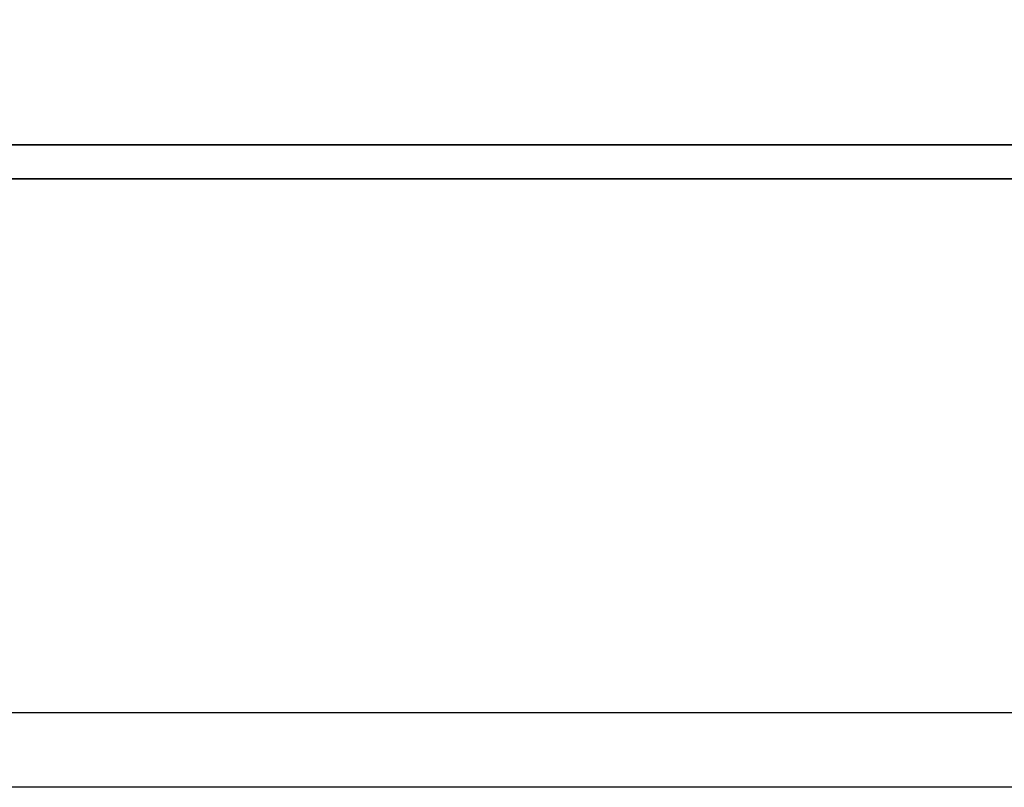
# Model space of a CAD drawing. Header units: millimetres. Extents: x -386 to 3135, y -1989 to 860.
# Tile 412 of 596: x 1666.56 to 1673.16, y -1285.19 to -1280.03. Entities that reach past the tile are written whole.
import ezdxf

# ---------------------------------------------------------------- set-up
doc = ezdxf.new("R2010")
doc.units = ezdxf.units.MM
doc.layers.get('0').update_dxf_attribs({"linetype": 'CONTINUOUS'})
doc.layers.add('DIM', color=4, linetype='CONTINUOUS')
doc.layers.add('layer 1', color=7, linetype='CONTINUOUS')

# ---------------------------------------------------------------- blocks, each defined once
blk = doc.blocks.new('TBI MOTION logo(完整正式版)')
at = {"layer": 'layer 1', "color": 22, "lineweight": 35}
blk.add_open_spline([(75.90875, -9.47875), (75.90875, -9.47875), (75.90875, -12.28625), (75.90875, -12.28625), (75.90875, -12.28625), (75.90875, -12.28625), (75.90875, -12.47875), (75.90875, -12.47875), (75.90875, -12.47875), (75.90875, -12.47875), (75.71625, -12.47875), (75.71625, -12.47875), (75.71625, -12.47875), (75.71625, -12.47875), (-88.32875, -12.47875), (-88.32875, -12.47875), (-88.32875, -12.47875), (-88.32875, -12.47875), (-88.32875, -13.29375), (-88.32875, -13.29375), (-88.32875, -13.29375), (-88.32875, -13.29375), (82.89125, -13.29375), (82.89125, -13.29375), (82.89125, -13.29375), (82.89125, -13.29375), (75.90875, -9.47875), (75.90875, -9.47875)], degree=3, knots=[0, 0, 0, 0, 0.14285714, 0.14285714, 0.14285714, 0.14285715, 0.28571429, 0.28571429, 0.28571429, 0.2857143, 0.42857143, 0.42857143, 0.42857143, 0.42857144, 0.57142857, 0.57142857, 0.57142857, 0.57142858, 0.71428571, 0.71428571, 0.71428571, 0.71428572, 0.85714286, 0.85714286, 0.85714286, 0.85714287, 1, 1, 1, 1], dxfattribs=at)

msp = doc.modelspace()

# ---------------------------------------------------------------- linework, layer by layer
at = {"linetype": 'Continuous'}
msp.add_line((1882.2991, -1284.6863), (1623.811, -1284.6866), dxfattribs=at)
msp.add_open_spline([(1882.1786, -1285.1861), (1623.811, -1285.1864)], degree=1, dxfattribs=at)

# ---------------------------------------------------------------- block references
at = {"layer": 'DIM', "color": 7, "xscale": 0.2802190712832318, "yscale": 0.2802190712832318, "zscale": 0.2802190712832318}
msp.add_blockref('TBI MOTION logo(完整正式版)', (1686.8539, -1277.378), dxfattribs=at)

doc.saveas('drawing.dxf')
